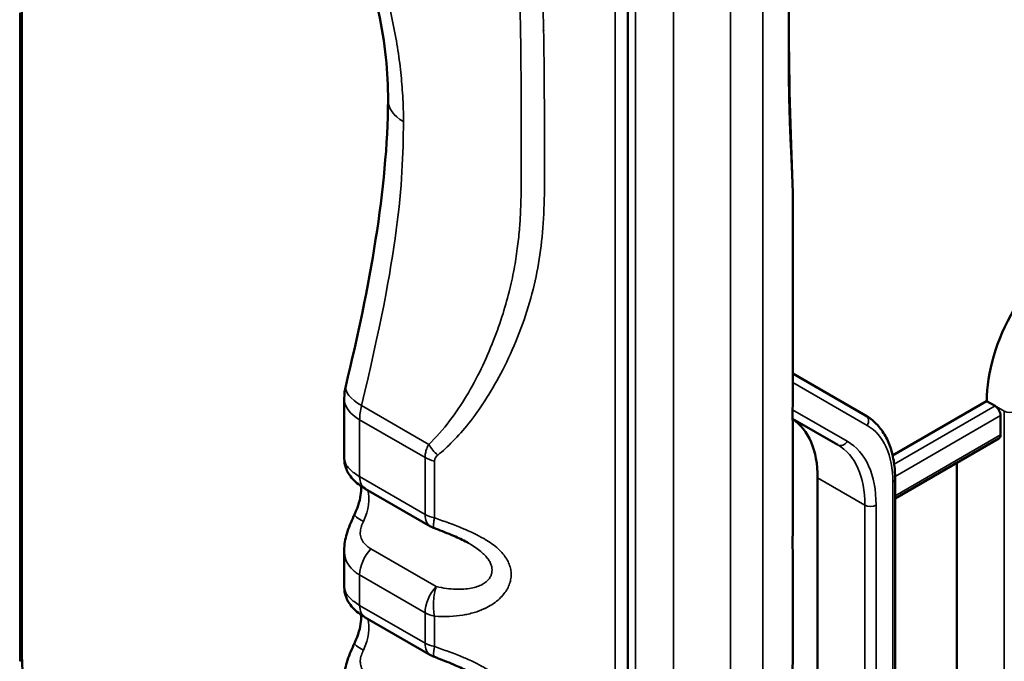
# Model space of a CAD drawing. Header units: millimetres. Extents: x 0 to 14369, y -869 to 2970.
# Tile 676 of 787: x 3642 to 3680, y 1761 to 1786. Entities that reach past the tile are written whole.
import ezdxf

# ---------------------------------------------------------------- set-up
doc = ezdxf.new("R2010")
doc.units = ezdxf.units.MM
doc.header["$LTSCALE"] = 10
doc.layers.add('Sichtbar (ISO)', color=7, linetype='Continuous', lineweight=50)
doc.layers.add('Sichtbar schmal (ISO)', color=7, linetype='Continuous', lineweight=35)

msp = doc.modelspace()

# ---------------------------------------------------------------- linework, layer by layer
at = {"layer": 'Sichtbar (ISO)'}
for p, q in [((3665.208, 1798.668), (3665.208, 1749.7)), ((3642.144, 1786.221), (3642.144, 1761.533)), ((3642.144, 1786.221), (3642.144, 1761.533)), ((3671.485, 1778.591), (3671.485, 1771.899)), ((3669.114, 1773.736), (3669.114, 1773.736)), ((3669.114, 1773.736), (3669.114, 1773.736)), ((3674.255, 1770.768), (3671.485, 1772.367)), ((3671.485, 1772.367), (3674.255, 1770.768)), ((3669.114, 1772.081), (3669.114, 1772.081)), ((3654.41, 1771.42), (3654.41, 1769.133)), ((3675.283, 1769.251), (3678.861, 1771.317)), ((3678.861, 1771.317), (3675.283, 1769.251)), ((3678.861, 1771.317), (3679.179, 1771.133)), ((3679.179, 1771.133), (3678.861, 1771.317)), ((3671.475, 1770.641), (3671.475, 1770.641)), ((3671.475, 1770.641), (3671.475, 1770.641)), ((3671.477, 1770.64), (3673.194, 1769.649)), ((3673.194, 1769.649), (3671.477, 1770.64)), ((3679.391, 1770.031), (3679.391, 1770.766)), ((3679.391, 1770.766), (3679.391, 1770.031)), ((3671.485, 1770.087), (3671.485, 1767)), ((3675.378, 1767.612), (3679.329, 1769.893)), ((3675.378, 1767.612), (3679.329, 1769.893)), ((3677.73, 1747.492), (3677.73, 1768.97)), ((3677.73, 1768.97), (3677.73, 1747.492)), ((3672.426, 1743.713), (3672.426, 1768.401)), ((3672.426, 1768.401), (3672.426, 1743.713)), ((3675.378, 1742.654), (3675.378, 1768.357)), ((3675.378, 1742.654), (3675.378, 1768.357)), ((3657.691, 1766.546), (3655.203, 1767.982)), ((3669.114, 1767.182), (3669.114, 1767.182)), ((3659.141, 1765.908), (3659.141, 1765.908)), ((3659.879, 1765.987), (3659.879, 1765.987)), ((3659.879, 1765.987), (3659.879, 1765.987)), ((3654.41, 1765.639), (3654.41, 1764.234)), ((3659.637, 1765.567), (3659.637, 1765.567)), ((3659.637, 1765.567), (3659.637, 1765.567)), ((3671.485, 1765.188), (3671.485, 1762.101)), ((3657.691, 1761.647), (3655.203, 1763.083)), ((3669.114, 1762.284), (3669.114, 1762.284))]:
    msp.add_line(p, q, dxfattribs=at)
for centre, radius, start, end in [((3656.41, 1771.42), 2, 166.3795, 180), ((3658.191, 1767.412), 1, 240, 249.6084), ((3658.191, 1762.513), 1, 240, 249.5965)]:
    msp.add_arc(centre, radius, start, end, dxfattribs=at)
for centre, major_axis, start_param, end_param in [((3661.537, 1785.614), (-0.425, -0.736), 1.655053, 1.666968), ((3661.537, 1785.614), (1.25, 2.165), 4.202655, 4.20328), ((3682.397, 1773.358), (2.5, 4.33), 1.570796, 2.356194), ((3682.397, 1773.358), (-2.5, -4.33), 4.712389, 5.497787), ((3679.179, 1770.888), (0.15, -0.26), 0.785398, 2.356195), ((3679.179, 1770.888), (-0.15, 0.26), 3.926991, 5.497787), ((3668.891, 1766.36), (2.5, 4.33), 6.24887, 6.248881), ((3668.891, 1766.36), (2.5, 4.33), 6.24887, 6.248881), ((3668.891, 1766.359), (2.5, 4.33), 5.497787, 6.248266), ((3668.891, 1766.359), (2.5, 4.33), 5.497787, 6.248266), ((3679.179, 1770.153), (0.15, -0.26), 0, 0.785398), ((3679.179, 1770.153), (0.15, -0.26), 0, 0.785398), ((3655.703, 1768.848), (-0.5, -0.866), 6.283115, 6.283185), ((3655.703, 1763.95), (-0.5, -0.866), 6.283115, 6.283185)]:
    msp.add_ellipse(centre, major_axis=major_axis, ratio=0.57735, start_param=start_param, end_param=end_param, dxfattribs=at)
for points, knots in [([(3671.485, 1799.013), (3671.485, 1798.361), (3671.456, 1797.697), (3671.415, 1796.537), (3671.399, 1796.016), (3671.368, 1794.571), (3671.359, 1793.67), (3671.333, 1790.093), (3671.333, 1787.462), (3671.34, 1782.463), (3671.485, 1780.312), (3671.485, 1778.583)], [0.001016, 0.001016, 0.001016, 0.001016, 0.196623, 0.196623, 0.369772, 0.369772, 0.692094, 0.692094, 1.657965, 1.657965, 2.538585, 2.538585, 2.538585, 2.538585]), ([(3656.078, 1782.772), (3656.085, 1783.806), (3655.959, 1784.957), (3655.451, 1787.445), (3655.025, 1788.826), (3653.865, 1791.61), (3653.1, 1793.045), (3651.745, 1795.022), (3651.251, 1795.661), (3650.725, 1796.261)], [0, 0, 0, 0, 0.401966, 0.401966, 0.851563, 0.851563, 1.329322, 1.329322, 1.57097, 1.57097, 1.57097, 1.57097]), ([(3671.485, 1771.899), (3671.485, 1771.646), (3671.481, 1771.389), (3671.476, 1770.961), (3671.476, 1770.778), (3671.478, 1770.494), (3671.48, 1770.381), (3671.484, 1770.214), (3671.485, 1770.151), (3671.485, 1770.087)], [0.0000097, 0.0000097, 0.0000097, 0.0000097, 0.0756615, 0.0756615, 0.1388007, 0.1388007, 0.1929564, 0.1929564, 0.2354834, 0.2354834, 0.2354834, 0.2354834]), ([(3674.255, 1770.768), (3674.401, 1770.684), (3674.536, 1770.579), (3674.777, 1770.335), (3674.883, 1770.196), (3675.065, 1769.89), (3675.14, 1769.723), (3675.26, 1769.366), (3675.304, 1769.176), (3675.364, 1768.779), (3675.378, 1768.571), (3675.378, 1768.357)], [5.4977871, 5.4977871, 5.4977871, 5.4977871, 5.6548668, 5.6548668, 5.8119464, 5.8119464, 5.969026, 5.969026, 6.1261057, 6.1261057, 6.2831853, 6.2831853, 6.2831853, 6.2831853]), ([(3674.255, 1770.768), (3674.401, 1770.684), (3674.536, 1770.579), (3674.777, 1770.335), (3674.883, 1770.196), (3675.065, 1769.89), (3675.14, 1769.723), (3675.26, 1769.366), (3675.304, 1769.176), (3675.364, 1768.779), (3675.378, 1768.571), (3675.378, 1768.357)], [5.4977871, 5.4977871, 5.4977871, 5.4977871, 5.6548668, 5.6548668, 5.8119464, 5.8119464, 5.969026, 5.969026, 6.1261057, 6.1261057, 6.2831853, 6.2831853, 6.2831853, 6.2831853]), ([(3655.203, 1767.983), (3655.025, 1768.085), (3654.868, 1768.202), (3654.672, 1768.415), (3654.614, 1768.491), (3654.527, 1768.641), (3654.494, 1768.711), (3654.431, 1768.895), (3654.41, 1769.014), (3654.41, 1769.132)], [0, 0, 0, 0, 0.0672451, 0.0672451, 0.0997117, 0.0997117, 0.1245804, 0.1245804, 0.1611481, 0.1611481, 0.1611481, 0.1611481]), ([(3655.054, 1768.075), (3655.057, 1768.023), (3655.057, 1767.963), (3655.046, 1767.793), (3655.028, 1767.674), (3654.964, 1767.413), (3654.916, 1767.269), (3654.838, 1767.082), (3654.819, 1767.039), (3654.799, 1766.997)], [1.501251, 1.501251, 1.501251, 1.501251, 1.6523297, 1.6523297, 1.8883078, 1.8883078, 2.1396121, 2.1396121, 2.2143393, 2.2143393, 2.2143393, 2.2143393]), ([(3654.41, 1765.638), (3654.41, 1765.849), (3654.447, 1766.062), (3654.573, 1766.493), (3654.668, 1766.717), (3654.778, 1766.954), (3654.789, 1766.975), (3654.799, 1766.997)], [0, 0, 0, 0, 0.0657932, 0.0657932, 0.1372804, 0.1372804, 0.144441, 0.144441, 0.144441, 0.144441]), ([(3671.485, 1767), (3671.485, 1766.747), (3671.481, 1766.49), (3671.476, 1766.062), (3671.476, 1765.879), (3671.478, 1765.595), (3671.48, 1765.482), (3671.484, 1765.315), (3671.485, 1765.252), (3671.485, 1765.188)], [0.0000097, 0.0000097, 0.0000097, 0.0000097, 0.0756615, 0.0756615, 0.1388007, 0.1388007, 0.1929564, 0.1929564, 0.2354834, 0.2354834, 0.2354834, 0.2354834]), ([(3659.141, 1765.908), (3658.985, 1765.999), (3658.815, 1766.08), (3658.426, 1766.252), (3658.203, 1766.339), (3657.936, 1766.44), (3657.89, 1766.457), (3657.843, 1766.474)], [0, 0, 0, 0, 0.0560297, 0.0560297, 0.1274929, 0.1274929, 0.1425988, 0.1425988, 0.1425988, 0.1425988]), ([(3655.203, 1763.084), (3655.025, 1763.186), (3654.868, 1763.303), (3654.672, 1763.516), (3654.614, 1763.592), (3654.527, 1763.742), (3654.494, 1763.812), (3654.431, 1763.996), (3654.41, 1764.115), (3654.41, 1764.233)], [0, 0, 0, 0, 0.0672451, 0.0672451, 0.0997117, 0.0997117, 0.1245804, 0.1245804, 0.1611481, 0.1611481, 0.1611481, 0.1611481]), ([(3655.054, 1763.176), (3655.057, 1763.124), (3655.057, 1763.064), (3655.046, 1762.894), (3655.028, 1762.775), (3654.964, 1762.514), (3654.916, 1762.37), (3654.838, 1762.183), (3654.819, 1762.14), (3654.799, 1762.098)], [1.5012525, 1.5012525, 1.5012525, 1.5012525, 1.6523301, 1.6523301, 1.8883081, 1.8883081, 2.1396124, 2.1396124, 2.2143407, 2.2143407, 2.2143407, 2.2143407]), ([(3654.41, 1760.739), (3654.41, 1760.95), (3654.447, 1761.163), (3654.573, 1761.594), (3654.668, 1761.817), (3654.778, 1762.054), (3654.788, 1762.076), (3654.799, 1762.098)], [0, 0, 0, 0, 0.0657843, 0.0657843, 0.1372509, 0.1372509, 0.1444412, 0.1444412, 0.1444412, 0.1444412]), ([(3671.485, 1762.101), (3671.485, 1761.848), (3671.481, 1761.591), (3671.476, 1761.163), (3671.476, 1760.98), (3671.478, 1760.696), (3671.48, 1760.583), (3671.484, 1760.416), (3671.485, 1760.353), (3671.485, 1760.289)], [0.0000094, 0.0000094, 0.0000094, 0.0000094, 0.0756612, 0.0756612, 0.1388, 0.1388, 0.1929552, 0.1929552, 0.2354805, 0.2354805, 0.2354805, 0.2354805]), ([(3642.144, 1761.533), (3642.144, 1761.32), (3642.159, 1761.117), (3642.215, 1760.736), (3642.257, 1760.559), (3642.366, 1760.235), (3642.433, 1760.088), (3642.588, 1759.826), (3642.676, 1759.712), (3642.87, 1759.515), (3642.977, 1759.433), (3643.092, 1759.366)], [3.1415927, 3.1415927, 3.1415927, 3.1415927, 3.2986723, 3.2986723, 3.4557519, 3.4557519, 3.6128316, 3.6128316, 3.7699112, 3.7699112, 3.9269908, 3.9269908, 3.9269908, 3.9269908]), ([(3642.144, 1761.533), (3642.144, 1761.32), (3642.159, 1761.117), (3642.215, 1760.736), (3642.257, 1760.559), (3642.366, 1760.235), (3642.433, 1760.088), (3642.588, 1759.826), (3642.676, 1759.712), (3642.87, 1759.515), (3642.977, 1759.433), (3643.092, 1759.366)], [3.1415927, 3.1415927, 3.1415927, 3.1415927, 3.2986723, 3.2986723, 3.4557519, 3.4557519, 3.6128316, 3.6128316, 3.7699112, 3.7699112, 3.9269908, 3.9269908, 3.9269908, 3.9269908]), ([(3659.141, 1761.009), (3658.985, 1761.1), (3658.815, 1761.182), (3658.426, 1761.353), (3658.203, 1761.44), (3657.936, 1761.541), (3657.889, 1761.558), (3657.843, 1761.575)], [0, 0, 0, 0, 0.0560297, 0.0560297, 0.1274929, 0.1274929, 0.1426032, 0.1426032, 0.1426032, 0.1426032])]:
    msp.add_open_spline(points, degree=3, knots=knots, dxfattribs=at)
for points in [[(3654.466, 1771.891), (3655.377, 1775.65), (3656.055, 1779.387), (3656.078, 1782.772)], [(3654.41, 1769.132), (3654.41, 1769.133), (3654.41, 1769.133), (3654.41, 1769.133)], [(3654.41, 1764.233), (3654.41, 1764.234), (3654.41, 1764.234), (3654.41, 1764.234)]]:
    msp.add_open_spline(points, degree=3, dxfattribs=at)
at = {"layer": 'Sichtbar schmal (ISO)'}
for p, q in [((3669.114, 1801.177), (3669.114, 1752.208)), ((3670.343, 1752.447), (3670.343, 1801.416)), ((3664.722, 1798.173), (3664.722, 1749.204)), ((3666.938, 1752.003), (3666.938, 1793.419)), ((3665.495, 1792.586), (3665.495, 1751.17)), ((3642.056, 1786.098), (3642.056, 1761.41)), ((3642.056, 1761.41), (3642.056, 1786.098)), ((3666.938, 1778.385), (3666.938, 1778.385)), ((3666.938, 1776.567), (3666.938, 1776.567)), ((3666.938, 1775.94), (3666.938, 1775.94)), ((3666.938, 1775.365), (3666.938, 1775.365)), ((3666.938, 1773.753), (3666.938, 1773.753)), ((3669.114, 1773.39), (3669.114, 1773.39)), ((3669.114, 1773.39), (3669.114, 1773.39)), ((3669.114, 1772.351), (3669.114, 1772.351)), ((3669.114, 1772.351), (3669.114, 1772.351)), ((3669.114, 1772.001), (3669.114, 1772.001)), ((3674.317, 1770.386), (3671.485, 1772.021)), ((3671.485, 1772.021), (3674.317, 1770.386)), ((3657.627, 1769.67), (3655.065, 1771.149)), ((3671.477, 1770.986), (3673.556, 1769.786)), ((3673.556, 1769.786), (3671.477, 1770.986)), ((3679.179, 1771.133), (3675.342, 1768.918)), ((3675.342, 1768.918), (3679.179, 1771.133)), ((3679.179, 1771.133), (3679.533, 1770.929)), ((3679.533, 1770.929), (3679.179, 1771.133)), ((3679.533, 1770.929), (3679.533, 1745.226)), ((3679.533, 1745.226), (3679.533, 1770.929)), ((3654.996, 1770.604), (3654.996, 1768.44)), ((3657.484, 1769.167), (3654.996, 1770.604)), ((3666.938, 1770.409), (3666.938, 1770.409)), ((3675.377, 1768.448), (3679.391, 1770.766)), ((3679.391, 1770.766), (3675.377, 1768.448)), ((3679.391, 1770.031), (3675.378, 1767.714)), ((3675.378, 1767.714), (3679.391, 1770.031)), ((3657.484, 1767.003), (3657.484, 1769.167)), ((3657.846, 1769.033), (3657.846, 1766.87)), ((3666.938, 1768.776), (3666.938, 1768.776)), ((3654.996, 1768.44), (3657.484, 1767.003)), ((3672.426, 1768.401), (3674.23, 1767.36)), ((3674.23, 1767.36), (3672.426, 1768.401)), ((3675.29, 1768.234), (3675.29, 1742.532)), ((3675.29, 1742.532), (3675.29, 1768.234)), ((3669.114, 1767.102), (3669.114, 1767.102)), ((3674.23, 1767.36), (3674.23, 1742.672)), ((3674.23, 1742.672), (3674.23, 1767.36)), ((3674.654, 1742.672), (3674.654, 1767.36)), ((3674.654, 1767.36), (3674.654, 1742.672)), ((3659.833, 1766.016), (3659.833, 1766.016)), ((3659.833, 1766.016), (3659.833, 1766.016)), ((3655.42, 1765.692), (3657.909, 1764.255)), ((3659.163, 1765.896), (3659.163, 1765.896)), ((3659.163, 1765.896), (3659.163, 1765.896)), ((3659.594, 1765.603), (3659.594, 1765.603)), ((3659.594, 1765.603), (3659.594, 1765.603)), ((3666.938, 1765.51), (3666.938, 1765.51)), ((3654.996, 1764.699), (3654.996, 1763.541)), ((3657.484, 1763.262), (3654.996, 1764.699)), ((3666.938, 1763.877), (3666.938, 1763.877)), ((3654.996, 1763.541), (3657.484, 1762.104)), ((3657.484, 1762.104), (3657.484, 1763.262)), ((3657.846, 1763.128), (3657.846, 1761.971)), ((3669.114, 1762.204), (3669.114, 1762.204))]:
    msp.add_line(p, q, dxfattribs=at)
for centre, major_axis, ratio, start_param, end_param in [((3658.078, 1782.759), (-2, 0.014), 0.571855, 0.000011, 0.789344), ((3656.41, 1771.42), (-1.944, 0.471), 0.370434, 6.283185, 7.1832), ((3656.41, 1771.42), (-2, 0), 0.57735, 6.283184, 7.068582), ((3656.41, 1771.42), (-1, -1.732), 0.57735, 5.183287, 5.497787), ((3679.745, 1771.051), (0.3, 0), 0.57735, 3.926991, 5.497787), ((3674.105, 1770.508), (0.15, 0.26), 0.816497, 4.712389, 6.283185), ((3674.105, 1770.508), (0.15, 0.26), 0.816497, 4.712389, 6.283185), ((3671.967, 1766.316), (2.35, 4.07), 0.57735, 5.497787, 6.283185), ((3671.967, 1766.316), (2.35, 4.07), 0.57735, 5.497787, 6.283185), ((3658.3, 1769.805), (-0.69, 0.724), 0.623666, 1.197016, 1.73861), ((3673.344, 1769.908), (-0.15, -0.26), 0.816497, 0, 1.570796), ((3673.344, 1769.908), (-0.15, -0.26), 0.816497, 0, 1.570796), ((3670.694, 1765.318), (2.5, 4.33), 0.57735, 5.497787, 6.283185), ((3670.694, 1765.318), (2.5, 4.33), 0.57735, 5.497787, 6.283185), ((3670.906, 1765.196), (2.65, 4.59), 0.57735, 5.497787, 6.283185), ((3670.906, 1765.196), (2.65, 4.59), 0.57735, 5.497787, 6.283185), ((3658.191, 1769.575), (-1, 0), 0.577324, 0.785395, 1.217904), ((3655.703, 1768.848), (-0.5, -0.866), 0.57735, 5.497787, 6.283115), ((3675.078, 1768.357), (0.3, 0), 0.57735, 5.497787, 6.283185), ((3675.078, 1768.357), (0.3, 0), 0.57735, 5.497787, 6.283185), ((3654.289, 1766.978), (-0.75, -1.299), 0.57735, 1.712891, 2.656993), ((3674.442, 1767.482), (0.3, 0), 0.57735, 3.926991, 5.497787), ((3674.442, 1767.482), (-0.3, 0), 0.57735, 0.785398, 2.356194), ((3655.703, 1766.569), (-0.904, 0.427), 0.115465, 0, 0.950506), ((3658.191, 1767.412), (-0.5, -0.866), 0.57735, 5.497787, 6.283185), ((3658.191, 1767.412), (-1, 0), 0.57735, 0.785398, 1.217911), ((3655.703, 1765.107), (-0.5, -0.866), 0.57735, 4.338507, 5.497787), ((3658.191, 1763.67), (0.5, 0.866), 0.57735, 1.196907, 2.356194), ((3655.703, 1763.95), (-0.5, -0.866), 0.57735, 5.497787, 6.283115), ((3654.289, 1762.079), (-0.75, -1.299), 0.577349, 1.712891, 2.656992), ((3658.191, 1763.67), (1, 0), 0.57735, 3.926991, 4.359485), ((3655.703, 1761.67), (-0.904, 0.427), 0.115464, 0, 0.950507), ((3658.191, 1762.513), (-0.5, -0.866), 0.57735, 5.497788, 6.283185), ((3658.191, 1762.513), (-1, 0), 0.577351, 0.785398, 1.217909), ((3658.191, 1762.513), (-0.348, -0.937), 0.173712, 5.391691, 6.283151), ((3641.844, 1761.533), (0.3, 0), 0.57735, 5.497787, 6.283185), ((3641.844, 1761.533), (0.3, 0), 0.57735, 5.497787, 6.283185)]:
    msp.add_ellipse(centre, major_axis=major_axis, ratio=ratio, start_param=start_param, end_param=end_param, dxfattribs=at)
for points, knots in [([(3671.485, 1778.587), (3671.485, 1778.694), (3671.484, 1778.804), (3671.482, 1778.918), (3671.481, 1778.983), (3671.479, 1779.048), (3671.478, 1779.115), (3671.472, 1779.338), (3671.463, 1779.574), (3671.452, 1779.82), (3671.451, 1779.849), (3671.449, 1779.879), (3671.448, 1779.909), (3671.439, 1780.099), (3671.43, 1780.295), (3671.42, 1780.493), (3671.412, 1780.662), (3671.404, 1780.832), (3671.397, 1781.003), (3671.395, 1781.046), (3671.393, 1781.09), (3671.391, 1781.133), (3671.382, 1781.333), (3671.373, 1781.534), (3671.366, 1781.738), (3671.361, 1781.872), (3671.356, 1782.008), (3671.352, 1782.145), (3671.35, 1782.2), (3671.348, 1782.255), (3671.347, 1782.311), (3671.342, 1782.485), (3671.337, 1782.664), (3671.333, 1782.849), (3671.33, 1783.01), (3671.327, 1783.175), (3671.325, 1783.347), (3671.325, 1783.366), (3671.324, 1783.385), (3671.324, 1783.405), (3671.322, 1783.533), (3671.321, 1783.666), (3671.32, 1783.801), (3671.319, 1783.935), (3671.318, 1784.073), (3671.317, 1784.213), (3671.316, 1784.338), (3671.316, 1784.466), (3671.315, 1784.595), (3671.315, 1784.687), (3671.315, 1784.78), (3671.315, 1784.874), (3671.315, 1784.903), (3671.315, 1784.931), (3671.315, 1784.96), (3671.315, 1785.08), (3671.314, 1785.201), (3671.314, 1785.322), (3671.314, 1785.444), (3671.314, 1785.566), (3671.314, 1785.689), (3671.314, 1785.812), (3671.314, 1785.935), (3671.315, 1786.058), (3671.315, 1786.18), (3671.315, 1786.302), (3671.315, 1786.424), (3671.315, 1786.444), (3671.315, 1786.464), (3671.315, 1786.484), (3671.315, 1786.584), (3671.315, 1786.685), (3671.315, 1786.785), (3671.315, 1786.909), (3671.315, 1787.032), (3671.315, 1787.154), (3671.315, 1787.288), (3671.315, 1787.421), (3671.315, 1787.553), (3671.315, 1787.705), (3671.316, 1787.855), (3671.316, 1788.003), (3671.316, 1788.017), (3671.316, 1788.031), (3671.316, 1788.045), (3671.316, 1788.204), (3671.316, 1788.36), (3671.316, 1788.512), (3671.316, 1788.708), (3671.317, 1788.898), (3671.317, 1789.083), (3671.317, 1789.204), (3671.318, 1789.323), (3671.318, 1789.441), (3671.318, 1789.538), (3671.318, 1789.635), (3671.319, 1789.731), (3671.319, 1789.982), (3671.32, 1790.225), (3671.321, 1790.461), (3671.321, 1790.536), (3671.321, 1790.61), (3671.322, 1790.683), (3671.322, 1790.863), (3671.323, 1791.038), (3671.324, 1791.21), (3671.325, 1791.411), (3671.326, 1791.607), (3671.327, 1791.798), (3671.327, 1791.833), (3671.327, 1791.868), (3671.328, 1791.902), (3671.329, 1792.12), (3671.331, 1792.332), (3671.332, 1792.537), (3671.333, 1792.628), (3671.334, 1792.718), (3671.334, 1792.806), (3671.335, 1792.914), (3671.336, 1793.02), (3671.337, 1793.124), (3671.339, 1793.309), (3671.341, 1793.49), (3671.343, 1793.666), (3671.343, 1793.686), (3671.344, 1793.707), (3671.344, 1793.727), (3671.346, 1793.876), (3671.348, 1794.022), (3671.35, 1794.166), (3671.352, 1794.304), (3671.354, 1794.44), (3671.356, 1794.574), (3671.357, 1794.591), (3671.357, 1794.608), (3671.357, 1794.625), (3671.36, 1794.768), (3671.363, 1794.909), (3671.366, 1795.046), (3671.368, 1795.152), (3671.37, 1795.255), (3671.373, 1795.358), (3671.373, 1795.382), (3671.374, 1795.407), (3671.374, 1795.431), (3671.377, 1795.55), (3671.38, 1795.667), (3671.384, 1795.782), (3671.387, 1795.885), (3671.39, 1795.986), (3671.393, 1796.086), (3671.393, 1796.092), (3671.393, 1796.098), (3671.393, 1796.105), (3671.397, 1796.206), (3671.4, 1796.306), (3671.403, 1796.403), (3671.407, 1796.497), (3671.41, 1796.59), (3671.413, 1796.68), (3671.414, 1796.703), (3671.415, 1796.726), (3671.416, 1796.748), (3671.418, 1796.812), (3671.421, 1796.875), (3671.423, 1796.937), (3671.426, 1797.017), (3671.429, 1797.096), (3671.432, 1797.174), (3671.435, 1797.234), (3671.437, 1797.294), (3671.44, 1797.354), (3671.44, 1797.367), (3671.441, 1797.38), (3671.441, 1797.393), (3671.444, 1797.461), (3671.447, 1797.528), (3671.449, 1797.595), (3671.452, 1797.658), (3671.454, 1797.72), (3671.457, 1797.782), (3671.459, 1797.833), (3671.461, 1797.884), (3671.462, 1797.935), (3671.463, 1797.942), (3671.463, 1797.949), (3671.463, 1797.956), (3671.465, 1798.01), (3671.467, 1798.063), (3671.469, 1798.117), (3671.47, 1798.167), (3671.472, 1798.217), (3671.473, 1798.267), (3671.475, 1798.313), (3671.476, 1798.359), (3671.477, 1798.405), (3671.478, 1798.439), (3671.479, 1798.472), (3671.479, 1798.506), (3671.48, 1798.514), (3671.48, 1798.523), (3671.48, 1798.531), (3671.481, 1798.569), (3671.482, 1798.607), (3671.482, 1798.644), (3671.483, 1798.679), (3671.483, 1798.713), (3671.484, 1798.747), (3671.484, 1798.778), (3671.484, 1798.81), (3671.485, 1798.841), (3671.485, 1798.871), (3671.485, 1798.9), (3671.485, 1798.93), (3671.485, 1798.958), (3671.485, 1798.985), (3671.485, 1799.013)], [0.1098512, 0.1098512, 0.1098512, 0.1098512, 0.1212121, 0.1212121, 0.1212121, 0.1275981, 0.1275981, 0.1275981, 0.1489379, 0.1489379, 0.1489379, 0.1515152, 0.1515152, 0.1515152, 0.1679168, 0.1679168, 0.1679168, 0.1818182, 0.1818182, 0.1818182, 0.1853396, 0.1853396, 0.1853396, 0.2015257, 0.2015257, 0.2015257, 0.2121212, 0.2121212, 0.2121212, 0.216331, 0.216331, 0.216331, 0.2295787, 0.2295787, 0.2295787, 0.2411291, 0.2411291, 0.2411291, 0.2424242, 0.2424242, 0.2424242, 0.2510395, 0.2510395, 0.2510395, 0.2596122, 0.2596122, 0.2596122, 0.2672712, 0.2672712, 0.2672712, 0.2727273, 0.2727273, 0.2727273, 0.2743867, 0.2743867, 0.2743867, 0.2812931, 0.2812931, 0.2812931, 0.2881829, 0.2881829, 0.2881829, 0.2950664, 0.2950664, 0.2950664, 0.3019112, 0.3019112, 0.3019112, 0.3030303, 0.3030303, 0.3030303, 0.3087011, 0.3087011, 0.3087011, 0.3157314, 0.3157314, 0.3157314, 0.3234776, 0.3234776, 0.3234776, 0.3324618, 0.3324618, 0.3324618, 0.3333333, 0.3333333, 0.3333333, 0.3430588, 0.3430588, 0.3430588, 0.3555185, 0.3555185, 0.3555185, 0.3636364, 0.3636364, 0.3636364, 0.370418, 0.370418, 0.370418, 0.3882738, 0.3882738, 0.3882738, 0.3939394, 0.3939394, 0.3939394, 0.407864, 0.407864, 0.407864, 0.4242424, 0.4242424, 0.4242424, 0.4272584, 0.4272584, 0.4272584, 0.4461655, 0.4461655, 0.4461655, 0.4545455, 0.4545455, 0.4545455, 0.4646929, 0.4646929, 0.4646929, 0.4827473, 0.4827473, 0.4827473, 0.4848485, 0.4848485, 0.4848485, 0.5002446, 0.5002446, 0.5002446, 0.5151515, 0.5151515, 0.5151515, 0.5170781, 0.5170781, 0.5170781, 0.5331544, 0.5331544, 0.5331544, 0.5454545, 0.5454545, 0.5454545, 0.5483917, 0.5483917, 0.5483917, 0.5628111, 0.5628111, 0.5628111, 0.5757576, 0.5757576, 0.5757576, 0.5765861, 0.5765861, 0.5765861, 0.5899039, 0.5899039, 0.5899039, 0.6028179, 0.6028179, 0.6028179, 0.6060606, 0.6060606, 0.6060606, 0.6152804, 0.6152804, 0.6152804, 0.6271693, 0.6271693, 0.6271693, 0.6363636, 0.6363636, 0.6363636, 0.6383814, 0.6383814, 0.6383814, 0.6488793, 0.6488793, 0.6488793, 0.6586719, 0.6586719, 0.6586719, 0.6666667, 0.6666667, 0.6666667, 0.6677773, 0.6677773, 0.6677773, 0.6762465, 0.6762465, 0.6762465, 0.6841563, 0.6841563, 0.6841563, 0.6915265, 0.6915265, 0.6915265, 0.6969697, 0.6969697, 0.6969697, 0.6983299, 0.6983299, 0.6983299, 0.7045393, 0.7045393, 0.7045393, 0.7102047, 0.7102047, 0.7102047, 0.7154753, 0.7154753, 0.7154753, 0.7205438, 0.7205438, 0.7205438, 0.7252967, 0.7252967, 0.7252967, 0.7252967]), ([(3650.592, 1796.765), (3651.008, 1796.341), (3651.414, 1795.883), (3651.798, 1795.404), (3652.182, 1794.924), (3652.544, 1794.424), (3652.904, 1793.873), (3653.047, 1793.652), (3653.19, 1793.424), (3653.332, 1793.189), (3653.545, 1792.835), (3653.754, 1792.465), (3653.957, 1792.081), (3654.296, 1791.443), (3654.616, 1790.767), (3654.909, 1790.066), (3655.203, 1789.365), (3655.469, 1788.639), (3655.695, 1787.913), (3655.921, 1787.186), (3656.108, 1786.459), (3656.251, 1785.778), (3656.394, 1785.097), (3656.493, 1784.462), (3656.561, 1783.826), (3656.592, 1783.531), (3656.617, 1783.233), (3656.635, 1782.941), (3656.655, 1782.606), (3656.666, 1782.277), (3656.664, 1781.956)], [0, 0, 0, 0, 0.125, 0.125, 0.125, 0.25, 0.25, 0.25, 0.2999571, 0.2999571, 0.2999571, 0.375, 0.375, 0.375, 0.5, 0.5, 0.5, 0.625, 0.625, 0.625, 0.75, 0.75, 0.75, 0.875, 0.875, 0.875, 0.9331443, 0.9331443, 0.9331443, 0.9999725, 0.9999725, 0.9999725, 0.9999725]), ([(3655.916, 1795.205), (3656.114, 1795.103), (3656.318, 1795.001), (3656.527, 1794.899), (3656.737, 1794.796), (3656.953, 1794.692), (3657.168, 1794.589), (3657.383, 1794.486), (3657.598, 1794.384), (3657.808, 1794.284), (3658.018, 1794.184), (3658.223, 1794.085), (3658.416, 1793.99), (3658.609, 1793.894), (3658.792, 1793.801), (3658.955, 1793.713), (3659.119, 1793.625), (3659.264, 1793.542), (3659.401, 1793.458), (3659.539, 1793.374), (3659.667, 1793.29), (3659.793, 1793.199), (3659.919, 1793.107), (3660.041, 1793.009), (3660.161, 1792.903), (3660.28, 1792.797), (3660.398, 1792.682), (3660.512, 1792.563), (3660.626, 1792.443), (3660.736, 1792.317), (3660.836, 1792.188), (3660.935, 1792.06), (3661.024, 1791.927), (3661.107, 1791.785), (3661.19, 1791.643), (3661.267, 1791.492), (3661.336, 1791.326), (3661.406, 1791.161), (3661.469, 1790.983), (3661.525, 1790.79), (3661.58, 1790.597), (3661.629, 1790.389), (3661.671, 1790.167), (3661.713, 1789.945), (3661.749, 1789.71), (3661.779, 1789.461), (3661.81, 1789.213), (3661.836, 1788.95), (3661.858, 1788.674), (3661.88, 1788.398), (3661.899, 1788.108), (3661.916, 1787.804), (3661.932, 1787.499), (3661.946, 1787.181), (3661.958, 1786.847), (3661.97, 1786.513), (3661.98, 1786.164), (3661.988, 1785.799), (3661.997, 1785.434), (3662.004, 1785.052), (3662.009, 1784.653), (3662.015, 1784.254), (3662.02, 1783.836), (3662.023, 1783.4), (3662.025, 1782.964), (3662.026, 1782.509), (3662.028, 1782.029), (3662.029, 1781.549), (3662.03, 1781.044), (3662.032, 1780.531), (3662.033, 1780.018), (3662.034, 1779.496), (3662.022, 1778.999), (3662.01, 1778.502), (3661.986, 1778.029), (3661.941, 1777.569), (3661.896, 1777.109), (3661.83, 1776.662), (3661.743, 1776.221), (3661.656, 1775.78), (3661.547, 1775.345), (3661.413, 1774.905), (3661.279, 1774.465), (3661.12, 1774.019), (3660.943, 1773.59), (3660.766, 1773.161), (3660.571, 1772.748), (3660.372, 1772.369), (3660.173, 1771.99), (3659.969, 1771.644), (3659.765, 1771.329), (3659.56, 1771.014), (3659.353, 1770.729), (3659.149, 1770.473), (3658.945, 1770.218), (3658.743, 1769.991), (3658.545, 1769.789), (3658.348, 1769.587), (3658.157, 1769.411), (3657.97, 1769.26)], [0.0000007, 0.0000007, 0.0000007, 0.0000007, 0.030303, 0.030303, 0.030303, 0.0606061, 0.0606061, 0.0606061, 0.0909091, 0.0909091, 0.0909091, 0.1212121, 0.1212121, 0.1212121, 0.1515152, 0.1515152, 0.1515152, 0.1818182, 0.1818182, 0.1818182, 0.2121212, 0.2121212, 0.2121212, 0.2424242, 0.2424242, 0.2424242, 0.2727273, 0.2727273, 0.2727273, 0.3030303, 0.3030303, 0.3030303, 0.3333333, 0.3333333, 0.3333333, 0.3636364, 0.3636364, 0.3636364, 0.3939394, 0.3939394, 0.3939394, 0.4242424, 0.4242424, 0.4242424, 0.4545455, 0.4545455, 0.4545455, 0.4848485, 0.4848485, 0.4848485, 0.5151515, 0.5151515, 0.5151515, 0.5454545, 0.5454545, 0.5454545, 0.5757576, 0.5757576, 0.5757576, 0.6060606, 0.6060606, 0.6060606, 0.6363636, 0.6363636, 0.6363636, 0.6666667, 0.6666667, 0.6666667, 0.6969697, 0.6969697, 0.6969697, 0.7272727, 0.7272727, 0.7272727, 0.7575758, 0.7575758, 0.7575758, 0.7878788, 0.7878788, 0.7878788, 0.8181818, 0.8181818, 0.8181818, 0.8484848, 0.8484848, 0.8484848, 0.8787879, 0.8787879, 0.8787879, 0.9090909, 0.9090909, 0.9090909, 0.9393939, 0.9393939, 0.9393939, 0.969697, 0.969697, 0.969697, 1, 1, 1, 1]), ([(3658.531, 1793.488), (3658.535, 1793.486), (3658.592, 1793.453), (3658.698, 1793.391), (3658.841, 1793.303), (3658.971, 1793.22), (3659.087, 1793.141), (3659.191, 1793.067), (3659.283, 1792.998), (3659.366, 1792.932), (3659.439, 1792.871), (3659.505, 1792.813), (3659.565, 1792.757), (3659.623, 1792.701), (3659.679, 1792.644), (3659.735, 1792.586), (3659.789, 1792.528), (3659.842, 1792.47), (3659.895, 1792.41), (3659.949, 1792.348), (3660.005, 1792.279), (3660.065, 1792.203), (3660.129, 1792.117), (3660.197, 1792.018), (3660.27, 1791.906), (3660.344, 1791.78), (3660.419, 1791.639), (3660.492, 1791.483), (3660.564, 1791.308), (3660.632, 1791.113), (3660.697, 1790.896), (3660.757, 1790.654), (3660.813, 1790.386), (3660.862, 1790.09), (3660.907, 1789.764), (3660.947, 1789.405), (3660.981, 1789.01), (3661.012, 1788.578), (3661.039, 1788.105), (3661.062, 1787.591), (3661.082, 1787.031), (3661.1, 1786.421), (3661.114, 1785.765), (3661.125, 1785.084), (3661.133, 1784.409), (3661.138, 1783.773), (3661.141, 1783.192), (3661.144, 1782.661), (3661.145, 1782.16), (3661.146, 1781.665), (3661.146, 1781.169), (3661.146, 1780.674), (3661.146, 1780.181), (3661.146, 1779.674), (3661.14, 1779.133), (3661.123, 1778.545), (3661.085, 1777.901), (3661.013, 1777.193), (3660.895, 1776.413), (3660.714, 1775.557), (3660.453, 1774.616), (3660.094, 1773.594), (3659.632, 1772.537), (3659.076, 1771.502), (3658.421, 1770.521), (3657.912, 1769.936), (3657.627, 1769.669)], [0.0853471, 0.0853471, 0.0853471, 0.0853471, 0.0857669, 0.0916643, 0.0971177, 0.1021714, 0.106837, 0.1111283, 0.1150844, 0.1187266, 0.1220403, 0.1250478, 0.1278496, 0.1305787, 0.1333163, 0.1360652, 0.1388054, 0.1415363, 0.144304, 0.1471988, 0.1503245, 0.1537856, 0.1576736, 0.1620614, 0.1670042, 0.1724967, 0.178495, 0.1850197, 0.1921465, 0.1999465, 0.2084793, 0.2177974, 0.2279535, 0.2390122, 0.2510542, 0.2641726, 0.2784723, 0.2940569, 0.3110128, 0.3294265, 0.34937, 0.3710346, 0.3946436, 0.419388, 0.4436961, 0.4664803, 0.4870974, 0.5055537, 0.5229022, 0.5403548, 0.5581162, 0.5756767, 0.5928564, 0.6104894, 0.629702, 0.6507302, 0.6737483, 0.6992176, 0.727311, 0.7582397, 0.7925456, 0.8307345, 0.8726001, 0.9143155, 0.9556741, 0.9999988, 0.9999988, 0.9999988, 0.9999988]), ([(3671.485, 1771.899), (3671.485, 1771.802), (3671.485, 1771.71), (3671.484, 1771.62), (3671.483, 1771.525), (3671.482, 1771.433), (3671.48, 1771.345), (3671.479, 1771.257), (3671.478, 1771.173), (3671.477, 1771.093), (3671.476, 1771.013), (3671.475, 1770.937), (3671.475, 1770.864), (3671.475, 1770.792), (3671.475, 1770.723), (3671.475, 1770.658), (3671.475, 1770.593), (3671.476, 1770.531), (3671.477, 1770.474), (3671.478, 1770.417), (3671.479, 1770.364), (3671.48, 1770.315), (3671.481, 1770.267), (3671.483, 1770.222), (3671.484, 1770.183), (3671.485, 1770.147), (3671.485, 1770.114), (3671.485, 1770.087)], [0.2889538, 0.2889538, 0.2889538, 0.2889538, 0.3333333, 0.3333333, 0.3333333, 0.3809524, 0.3809524, 0.3809524, 0.4285714, 0.4285714, 0.4285714, 0.4761905, 0.4761905, 0.4761905, 0.5238095, 0.5238095, 0.5238095, 0.5714286, 0.5714286, 0.5714286, 0.6190476, 0.6190476, 0.6190476, 0.6666667, 0.6666667, 0.6666667, 0.7114578, 0.7114578, 0.7114578, 0.7114578]), ([(3657.627, 1769.669), (3657.595, 1769.615), (3657.542, 1769.504), (3657.495, 1769.334), (3657.484, 1769.222), (3657.484, 1769.167)], [0.0000614, 0.0000614, 0.0000614, 0.0000614, 0.3333333, 0.6666667, 1, 1, 1, 1]), ([(3654.996, 1768.44), (3654.919, 1768.485), (3654.847, 1768.532), (3654.783, 1768.58), (3654.743, 1768.611), (3654.705, 1768.642), (3654.67, 1768.674), (3654.617, 1768.723), (3654.572, 1768.772), (3654.535, 1768.821), (3654.509, 1768.854), (3654.488, 1768.887), (3654.471, 1768.919), (3654.445, 1768.967), (3654.428, 1769.014), (3654.418, 1769.058), (3654.413, 1769.083), (3654.41, 1769.108), (3654.41, 1769.132)], [0.0000115, 0.0000115, 0.0000115, 0.0000115, 0.1021431, 0.1021431, 0.1021431, 0.1666667, 0.1666667, 0.1666667, 0.2659866, 0.2659866, 0.2659866, 0.3333333, 0.3333333, 0.3333333, 0.4336471, 0.4336471, 0.4336471, 0.4911291, 0.4911291, 0.4911291, 0.4911291]), ([(3657.97, 1769.26), (3657.943, 1769.239), (3657.92, 1769.216), (3657.902, 1769.191), (3657.894, 1769.181), (3657.888, 1769.171), (3657.882, 1769.161), (3657.873, 1769.146), (3657.865, 1769.13), (3657.86, 1769.115), (3657.853, 1769.095), (3657.849, 1769.075), (3657.847, 1769.055), (3657.846, 1769.048), (3657.846, 1769.04), (3657.846, 1769.033)], [0, 0, 0, 0, 0.333333, 0.333333, 0.333333, 0.468664, 0.468664, 0.468664, 0.666667, 0.666667, 0.666667, 0.915116, 0.915116, 0.915116, 1, 1, 1, 1]), ([(3655.137, 1766.733), (3655.12, 1766.698), (3655.09, 1766.628), (3655.052, 1766.521), (3655.027, 1766.413), (3655.017, 1766.306), (3655.024, 1766.202), (3655.049, 1766.1), (3655.097, 1765.995), (3655.171, 1765.89), (3655.276, 1765.787), (3655.368, 1765.722), (3655.42, 1765.692)], [0.0001168, 0.0001168, 0.0001168, 0.0001168, 0.1, 0.2, 0.3, 0.4, 0.5, 0.6, 0.7, 0.8, 0.9, 1, 1, 1, 1]), ([(3657.846, 1766.87), (3657.84, 1766.841), (3657.834, 1766.816), (3657.83, 1766.791), (3657.825, 1766.766), (3657.821, 1766.742), (3657.818, 1766.719), (3657.814, 1766.696), (3657.812, 1766.674), (3657.81, 1766.653), (3657.808, 1766.633), (3657.807, 1766.614), (3657.807, 1766.596), (3657.807, 1766.578), (3657.807, 1766.561), (3657.809, 1766.546), (3657.811, 1766.53), (3657.814, 1766.515), (3657.818, 1766.503), (3657.823, 1766.491), (3657.829, 1766.482), (3657.838, 1766.477), (3657.839, 1766.476), (3657.841, 1766.475), (3657.843, 1766.474)], [0, 0, 0, 0, 0.1111111, 0.1111111, 0.1111111, 0.2222222, 0.2222222, 0.2222222, 0.3333333, 0.3333333, 0.3333333, 0.4444444, 0.4444444, 0.4444444, 0.5555556, 0.5555556, 0.5555556, 0.6666667, 0.6666667, 0.6666667, 0.7777778, 0.7777778, 0.7777778, 0.8011067, 0.8011067, 0.8011067, 0.8011067]), ([(3657.846, 1763.128), (3658.03, 1763.115), (3658.207, 1763.111), (3658.374, 1763.117), (3658.388, 1763.117), (3658.403, 1763.118), (3658.417, 1763.118), (3658.597, 1763.126), (3658.766, 1763.143), (3658.922, 1763.169), (3658.994, 1763.181), (3659.064, 1763.194), (3659.131, 1763.209), (3659.21, 1763.227), (3659.285, 1763.247), (3659.357, 1763.268), (3659.49, 1763.308), (3659.611, 1763.353), (3659.722, 1763.403), (3659.739, 1763.411), (3659.756, 1763.419), (3659.773, 1763.427), (3659.863, 1763.47), (3659.946, 1763.517), (3660.022, 1763.565), (3660.112, 1763.621), (3660.192, 1763.681), (3660.263, 1763.742), (3660.334, 1763.803), (3660.396, 1763.866), (3660.45, 1763.93), (3660.504, 1763.993), (3660.551, 1764.058), (3660.59, 1764.123), (3660.629, 1764.188), (3660.661, 1764.254), (3660.686, 1764.319), (3660.712, 1764.385), (3660.73, 1764.451), (3660.743, 1764.516), (3660.755, 1764.582), (3660.762, 1764.648), (3660.762, 1764.714), (3660.762, 1764.78), (3660.756, 1764.845), (3660.744, 1764.911), (3660.731, 1764.976), (3660.713, 1765.042), (3660.687, 1765.107), (3660.662, 1765.173), (3660.63, 1765.238), (3660.592, 1765.303), (3660.553, 1765.368), (3660.506, 1765.433), (3660.452, 1765.498), (3660.398, 1765.563), (3660.336, 1765.628), (3660.266, 1765.693), (3660.195, 1765.758), (3660.115, 1765.823), (3660.025, 1765.887), (3659.948, 1765.943), (3659.864, 1765.998), (3659.772, 1766.053), (3659.756, 1766.062), (3659.741, 1766.072), (3659.725, 1766.081), (3659.614, 1766.145), (3659.492, 1766.21), (3659.359, 1766.274), (3659.286, 1766.309), (3659.21, 1766.344), (3659.13, 1766.379), (3659.064, 1766.409), (3658.995, 1766.438), (3658.924, 1766.467), (3658.767, 1766.532), (3658.599, 1766.598), (3658.418, 1766.664), (3658.403, 1766.67), (3658.388, 1766.675), (3658.373, 1766.681), (3658.207, 1766.742), (3658.03, 1766.805), (3657.846, 1766.87)], [0, 0, 0, 0, 0.041799, 0.041799, 0.041799, 0.045455, 0.045455, 0.045455, 0.090909, 0.090909, 0.090909, 0.111861, 0.111861, 0.111861, 0.136364, 0.136364, 0.136364, 0.181818, 0.181818, 0.181818, 0.188905, 0.188905, 0.188905, 0.227273, 0.227273, 0.227273, 0.272727, 0.272727, 0.272727, 0.318182, 0.318182, 0.318182, 0.363636, 0.363636, 0.363636, 0.409091, 0.409091, 0.409091, 0.454545, 0.454545, 0.454545, 0.5, 0.5, 0.5, 0.545455, 0.545455, 0.545455, 0.590909, 0.590909, 0.590909, 0.636364, 0.636364, 0.636364, 0.681818, 0.681818, 0.681818, 0.727273, 0.727273, 0.727273, 0.772727, 0.772727, 0.772727, 0.811645, 0.811645, 0.811645, 0.818182, 0.818182, 0.818182, 0.863636, 0.863636, 0.863636, 0.888445, 0.888445, 0.888445, 0.909091, 0.909091, 0.909091, 0.954545, 0.954545, 0.954545, 0.958321, 0.958321, 0.958321, 1, 1, 1, 1]), ([(3671.485, 1767), (3671.485, 1766.903), (3671.485, 1766.811), (3671.484, 1766.721), (3671.483, 1766.626), (3671.482, 1766.534), (3671.48, 1766.446), (3671.479, 1766.358), (3671.478, 1766.274), (3671.477, 1766.194), (3671.476, 1766.114), (3671.475, 1766.038), (3671.475, 1765.965), (3671.475, 1765.893), (3671.475, 1765.824), (3671.475, 1765.759), (3671.475, 1765.694), (3671.476, 1765.632), (3671.477, 1765.575), (3671.478, 1765.518), (3671.479, 1765.465), (3671.48, 1765.416), (3671.481, 1765.368), (3671.483, 1765.323), (3671.484, 1765.284), (3671.485, 1765.248), (3671.485, 1765.215), (3671.485, 1765.188)], [0.2889536, 0.2889536, 0.2889536, 0.2889536, 0.3333333, 0.3333333, 0.3333333, 0.3809524, 0.3809524, 0.3809524, 0.4285714, 0.4285714, 0.4285714, 0.4761905, 0.4761905, 0.4761905, 0.5238095, 0.5238095, 0.5238095, 0.5714286, 0.5714286, 0.5714286, 0.6190476, 0.6190476, 0.6190476, 0.6666667, 0.6666667, 0.6666667, 0.7114575, 0.7114575, 0.7114575, 0.7114575]), ([(3659.141, 1765.908), (3659.171, 1765.891), (3659.285, 1765.823), (3659.465, 1765.706), (3659.654, 1765.557), (3659.802, 1765.411), (3659.911, 1765.272), (3659.984, 1765.138), (3660.026, 1765.011), (3660.04, 1764.888), (3660.028, 1764.769), (3659.988, 1764.653), (3659.918, 1764.54), (3659.812, 1764.432), (3659.665, 1764.333), (3659.476, 1764.249), (3659.244, 1764.188), (3658.971, 1764.153), (3658.657, 1764.149), (3658.305, 1764.18), (3658.045, 1764.225), (3657.909, 1764.255)], [0.1666711, 0.1666711, 0.1666711, 0.1666711, 0.1818182, 0.2272727, 0.2727273, 0.3181818, 0.3636364, 0.4090909, 0.4545455, 0.5, 0.5454545, 0.5909091, 0.6363636, 0.6818182, 0.7272727, 0.7727273, 0.8181818, 0.8636364, 0.9090909, 0.9545455, 1, 1, 1, 1]), ([(3654.41, 1765.638), (3654.41, 1765.508), (3654.432, 1765.388), (3654.475, 1765.275), (3654.52, 1765.159), (3654.587, 1765.05), (3654.675, 1764.953), (3654.764, 1764.855), (3654.873, 1764.769), (3654.996, 1764.699)], [0.5058537, 0.5058537, 0.5058537, 0.5058537, 0.6666667, 0.6666667, 0.6666667, 0.8333333, 0.8333333, 0.8333333, 1, 1, 1, 1]), ([(3654.996, 1763.541), (3654.919, 1763.586), (3654.847, 1763.633), (3654.783, 1763.681), (3654.743, 1763.712), (3654.705, 1763.743), (3654.67, 1763.775), (3654.617, 1763.824), (3654.572, 1763.873), (3654.535, 1763.922), (3654.509, 1763.955), (3654.488, 1763.988), (3654.471, 1764.021), (3654.445, 1764.068), (3654.428, 1764.115), (3654.418, 1764.159), (3654.413, 1764.184), (3654.41, 1764.209), (3654.41, 1764.233)], [0.0000115, 0.0000115, 0.0000115, 0.0000115, 0.1021431, 0.1021431, 0.1021431, 0.1666667, 0.1666667, 0.1666667, 0.2659866, 0.2659866, 0.2659866, 0.3333333, 0.3333333, 0.3333333, 0.4336471, 0.4336471, 0.4336471, 0.4911291, 0.4911291, 0.4911291, 0.4911291]), ([(3657.909, 1764.255), (3657.884, 1764.179), (3657.862, 1764.091), (3657.845, 1763.996), (3657.829, 1763.901), (3657.817, 1763.799), (3657.811, 1763.696), (3657.805, 1763.593), (3657.806, 1763.49), (3657.812, 1763.394), (3657.818, 1763.297), (3657.83, 1763.207), (3657.846, 1763.128)], [0.0000002, 0.0000002, 0.0000002, 0.0000002, 0.25, 0.25, 0.25, 0.5, 0.5, 0.5, 0.75, 0.75, 0.75, 1, 1, 1, 1]), ([(3655.137, 1761.834), (3655.123, 1761.805), (3655.11, 1761.776), (3655.098, 1761.746), (3655.07, 1761.677), (3655.047, 1761.608), (3655.034, 1761.539), (3655.021, 1761.474), (3655.017, 1761.409), (3655.022, 1761.346), (3655.027, 1761.285), (3655.042, 1761.225), (3655.066, 1761.168), (3655.089, 1761.111), (3655.122, 1761.057), (3655.163, 1761.006), (3655.205, 1760.956), (3655.254, 1760.908), (3655.31, 1760.866), (3655.344, 1760.84), (3655.381, 1760.815), (3655.42, 1760.793)], [0.0001066, 0.0001066, 0.0001066, 0.0001066, 0.0746009, 0.0746009, 0.0746009, 0.2504735, 0.2504735, 0.2504735, 0.4157777, 0.4157777, 0.4157777, 0.5773398, 0.5773398, 0.5773398, 0.7381886, 0.7381886, 0.7381886, 0.8998758, 0.8998758, 0.8998758, 1, 1, 1, 1]), ([(3657.846, 1758.229), (3658.03, 1758.216), (3658.207, 1758.212), (3658.374, 1758.218), (3658.388, 1758.218), (3658.403, 1758.219), (3658.417, 1758.219), (3658.597, 1758.227), (3658.766, 1758.244), (3658.922, 1758.27), (3658.994, 1758.282), (3659.064, 1758.295), (3659.131, 1758.31), (3659.21, 1758.328), (3659.285, 1758.348), (3659.357, 1758.369), (3659.49, 1758.409), (3659.611, 1758.455), (3659.722, 1758.504), (3659.739, 1758.512), (3659.756, 1758.52), (3659.773, 1758.528), (3659.863, 1758.571), (3659.946, 1758.618), (3660.022, 1758.666), (3660.112, 1758.722), (3660.192, 1758.782), (3660.263, 1758.843), (3660.334, 1758.904), (3660.396, 1758.967), (3660.45, 1759.031), (3660.504, 1759.094), (3660.551, 1759.159), (3660.59, 1759.224), (3660.629, 1759.289), (3660.661, 1759.355), (3660.686, 1759.42), (3660.712, 1759.486), (3660.73, 1759.552), (3660.743, 1759.617), (3660.755, 1759.683), (3660.762, 1759.749), (3660.762, 1759.815), (3660.762, 1759.881), (3660.756, 1759.946), (3660.744, 1760.012), (3660.731, 1760.077), (3660.713, 1760.143), (3660.687, 1760.208), (3660.662, 1760.274), (3660.63, 1760.339), (3660.592, 1760.404), (3660.553, 1760.469), (3660.506, 1760.534), (3660.452, 1760.599), (3660.398, 1760.665), (3660.336, 1760.729), (3660.266, 1760.794), (3660.195, 1760.859), (3660.115, 1760.924), (3660.025, 1760.988), (3659.948, 1761.044), (3659.864, 1761.099), (3659.772, 1761.154), (3659.756, 1761.163), (3659.741, 1761.173), (3659.725, 1761.182), (3659.614, 1761.246), (3659.492, 1761.311), (3659.359, 1761.375), (3659.286, 1761.41), (3659.21, 1761.445), (3659.13, 1761.48), (3659.064, 1761.51), (3658.995, 1761.539), (3658.924, 1761.568), (3658.767, 1761.633), (3658.599, 1761.699), (3658.418, 1761.765), (3658.403, 1761.771), (3658.388, 1761.776), (3658.373, 1761.782), (3658.207, 1761.843), (3658.03, 1761.906), (3657.846, 1761.971)], [0, 0, 0, 0, 0.041799, 0.041799, 0.041799, 0.045455, 0.045455, 0.045455, 0.090909, 0.090909, 0.090909, 0.111861, 0.111861, 0.111861, 0.136364, 0.136364, 0.136364, 0.181818, 0.181818, 0.181818, 0.188905, 0.188905, 0.188905, 0.227273, 0.227273, 0.227273, 0.272727, 0.272727, 0.272727, 0.318182, 0.318182, 0.318182, 0.363636, 0.363636, 0.363636, 0.409091, 0.409091, 0.409091, 0.454545, 0.454545, 0.454545, 0.5, 0.5, 0.5, 0.545455, 0.545455, 0.545455, 0.590909, 0.590909, 0.590909, 0.636364, 0.636364, 0.636364, 0.681818, 0.681818, 0.681818, 0.727273, 0.727273, 0.727273, 0.772727, 0.772727, 0.772727, 0.811644, 0.811644, 0.811644, 0.818182, 0.818182, 0.818182, 0.863636, 0.863636, 0.863636, 0.888444, 0.888444, 0.888444, 0.909091, 0.909091, 0.909091, 0.954545, 0.954545, 0.954545, 0.958321, 0.958321, 0.958321, 1, 1, 1, 1]), ([(3671.485, 1762.101), (3671.485, 1762.004), (3671.485, 1761.911), (3671.484, 1761.822), (3671.483, 1761.726), (3671.482, 1761.634), (3671.48, 1761.546), (3671.479, 1761.459), (3671.478, 1761.375), (3671.477, 1761.295), (3671.476, 1761.215), (3671.475, 1761.138), (3671.475, 1761.066), (3671.475, 1760.993), (3671.475, 1760.924), (3671.475, 1760.859), (3671.475, 1760.794), (3671.476, 1760.733), (3671.477, 1760.676), (3671.478, 1760.618), (3671.479, 1760.565), (3671.48, 1760.517), (3671.481, 1760.468), (3671.483, 1760.424), (3671.484, 1760.385), (3671.485, 1760.348), (3671.485, 1760.316), (3671.485, 1760.289)], [0.2888614, 0.2888614, 0.2888614, 0.2888614, 0.3333333, 0.3333333, 0.3333333, 0.3809524, 0.3809524, 0.3809524, 0.4285714, 0.4285714, 0.4285714, 0.4761905, 0.4761905, 0.4761905, 0.5238095, 0.5238095, 0.5238095, 0.5714286, 0.5714286, 0.5714286, 0.6190476, 0.6190476, 0.6190476, 0.6666667, 0.6666667, 0.6666667, 0.711223, 0.711223, 0.711223, 0.711223])]:
    msp.add_open_spline(points, degree=3, knots=knots, dxfattribs=at)
msp.add_open_spline([(3655.065, 1771.149), (3656.482, 1776.998), (3656.645, 1779.492), (3656.664, 1781.956)], degree=3, dxfattribs=at)

doc.saveas('drawing.dxf')
